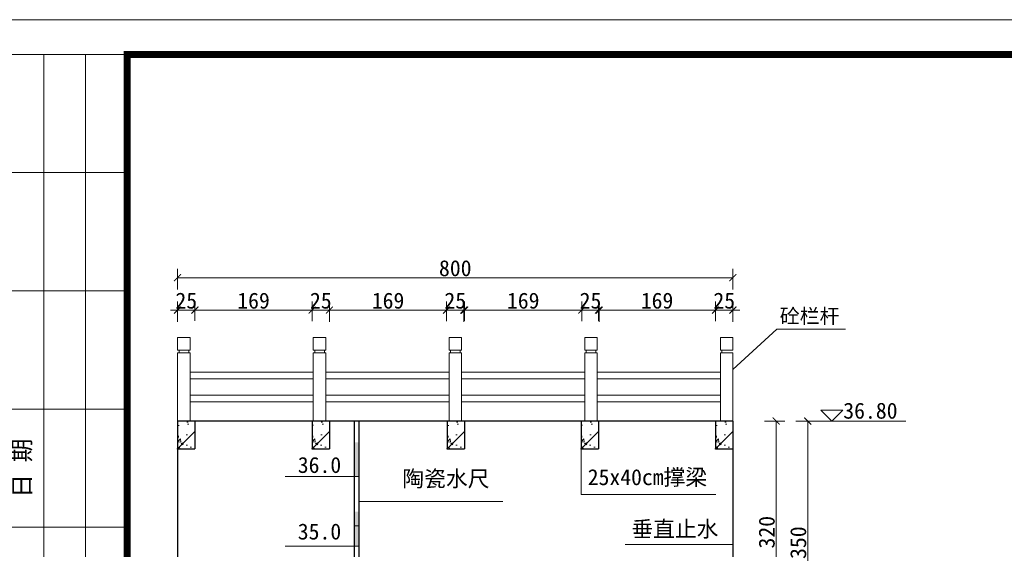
# Model space of a CAD drawing. Extents: x -27255 to 1448651, y 31034 to 8081248.
# Tile 291 of 580: x 584187 to 584328, y 3865146 to 3865222. Entities that reach past the tile are written whole.
import ezdxf

# ---------------------------------------------------------------- set-up
doc = ezdxf.new("R2010")
doc.units = 0
doc.header["$PDMODE"] = 32
doc.header["$PDSIZE"] = 0.2
doc.layers.get('0').update_dxf_attribs({"linetype": 'CONTINUOUS'})
doc.layers.get('Defpoints').update_dxf_attribs({"linetype": 'CONTINUOUS'})
for name, color, linetype, lineweight in [('0.09标注线', 3, 'CONTINUOUS', 9), ('0.13填充', 8, 'CONTINUOUS', 9), ('0.13文字', 3, 'CONTINUOUS', 13), ('0.30粗线', 7, 'CONTINUOUS', 30), ('图框', 7, 'CONTINUOUS', 20), ('细实线', 3, 'CONTINUOUS', 20)]:
    doc.layers.add(name, color=color, linetype=linetype, lineweight=lineweight)
doc.layers.add('设计线', color=11, linetype='CONTINUOUS')
doc.styles.add('-仿宋_GB2312', font='FangSong_GB2312.ttf')
doc.styles.add('宋体', font='FangSong_GB2312.ttf')
doc.dimstyles.new('zzzz STANDARD', dxfattribs={"dimtxt": 2.3, "dimasz": 1, "dimexe": 1.25, "dimexo": 1.5, "dimgap": 0.2, "dimtad": 1, "dimdec": 0, "dimlfac": 10, "dimzin": 0, "dimdsep": 46, "dimtxsty": '-仿宋_GB2312', "dimblk": 'ARCHTICK', "dimcen": 0.09, "dimadec": 0, "dimazin": 0, "dimtfac": 1, "dimtdec": 0, "dimtix": 1, "dimtmove": 2, "dimatfit": 3, "dimfxl": 1.7, "dimfxlon": 1, "dimtolj": 1, "dimtzin": 0, "dimlwd": 9, "dimlwe": 9, "dimarcsym": 0})

# ---------------------------------------------------------------- blocks, each defined once
blk = doc.blocks.new('_ARCHTICK')
at = {"color": 0, "linetype": 'ByBlock', "const_width": 0.15}
blk.add_lwpolyline([(-0.5, -0.5), (0.5, 0.5)], dxfattribs=at)
blk = doc.blocks.new('*D2861')
at = {"layer": '0.13文字', "color": 0, "linetype": 'Continuous', "lineweight": 9}
for p, q in [((584293.78, 3865164.21), (584296.73, 3865164.21)), ((584295.48, 3865132.22), (584295.48, 3865164.21)), ((584294.29, 3865132.22), (584296.73, 3865132.22))]:
    blk.add_line(p, q, dxfattribs=at)
at = {"layer": 'Defpoints', "color": 0, "linetype": 'Continuous', "lineweight": 13}
for p in [(584289.25, 3865164.21), (584295.48, 3865164.21), (584289.25, 3865132.22, -5.05)]:
    blk.add_point(p, dxfattribs=at)
at = {"layer": '0.13文字', "color": 0, "linetype": 'Continuous', "lineweight": 9}
for p, rotation in [((584295.48, 3865164.21), 90), ((584295.48, 3865132.22), 270)]:
    blk.add_blockref('_ARCHTICK', p, dxfattribs=dict(at, rotation=rotation))
at = {"layer": '0.13文字', "color": 0, "linetype": 'Continuous', "lineweight": 13, "insert": (584294.13, 3865148.21), "char_height": 2.3, "attachment_point": 5, "rotation": 90, "style": '-仿宋_GB2312'}
blk.add_mtext('\\A1;320', dxfattribs=at)
blk = doc.blocks.new('*D2862')
at = {"layer": '0.13文字', "color": 0, "linetype": 'Continuous', "lineweight": 9}
for p, q in [((584209.25, 3865180.18), (584208.25, 3865180.18)), ((584209.25, 3865178.48), (584209.25, 3865181.43)), ((584209.25, 3865180.18), (584211.75, 3865180.18)), ((584211.75, 3865178.63), (584211.75, 3865181.43)), ((584211.75, 3865180.18), (584212.75, 3865180.18))]:
    blk.add_line(p, q, dxfattribs=at)
at = {"layer": 'Defpoints', "color": 0, "linetype": 'Continuous', "lineweight": 13}
for p in [(584211.75, 3865180.18), (584209.25, 3865164.21), (584211.75, 3865164.21, 5.78)]:
    blk.add_point(p, dxfattribs=at)
at = {"layer": '0.13文字', "color": 0, "linetype": 'Continuous', "lineweight": 9}
blk.add_blockref('_ARCHTICK', (584209.25, 3865180.18), dxfattribs=at)
at = {"layer": '0.13文字', "color": 0, "linetype": 'Continuous', "lineweight": 9, "rotation": 180}
blk.add_blockref('_ARCHTICK', (584211.75, 3865180.18), dxfattribs=at)
at = {"layer": '0.13文字', "color": 0, "linetype": 'Continuous', "lineweight": 13, "insert": (584210.5, 3865181.53), "char_height": 2.3, "attachment_point": 5, "style": '-仿宋_GB2312'}
blk.add_mtext('\\A1;25', dxfattribs=at)
blk = doc.blocks.new('*D2863')
at = {"layer": '0.13文字', "color": 0, "linetype": 'Continuous', "lineweight": 9}
for p, q in [((584211.75, 3865178.63), (584211.75, 3865181.43)), ((584211.75, 3865180.18), (584228.63, 3865180.18)), ((584228.63, 3865178.6), (584228.63, 3865181.43))]:
    blk.add_line(p, q, dxfattribs=at)
at = {"layer": 'Defpoints', "color": 0, "linetype": 'Continuous', "lineweight": 13}
for p in [(584228.63, 3865180.18), (584211.75, 3865164.21, 5.78), (584228.63, 3865164.21, -5.05)]:
    blk.add_point(p, dxfattribs=at)
at = {"layer": '0.13文字', "color": 0, "linetype": 'Continuous', "lineweight": 9, "rotation": 180}
blk.add_blockref('_ARCHTICK', (584211.75, 3865180.18), dxfattribs=at)
at = {"layer": '0.13文字', "color": 0, "linetype": 'Continuous', "lineweight": 9}
blk.add_blockref('_ARCHTICK', (584228.63, 3865180.18), dxfattribs=at)
at = {"layer": '0.13文字', "color": 0, "linetype": 'Continuous', "lineweight": 13, "insert": (584220.19, 3865181.53), "char_height": 2.3, "attachment_point": 5, "style": '-仿宋_GB2312'}
blk.add_mtext('\\A1;169', dxfattribs=at)
blk = doc.blocks.new('*D2864')
at = {"layer": '0.13文字', "color": 0, "linetype": 'Continuous', "lineweight": 9}
for p, q in [((584228.63, 3865180.18), (584227.63, 3865180.18)), ((584228.63, 3865178.63), (584228.63, 3865181.43)), ((584228.63, 3865180.18), (584231.13, 3865180.18)), ((584231.13, 3865178.48), (584231.13, 3865181.43)), ((584231.13, 3865180.18), (584232.13, 3865180.18))]:
    blk.add_line(p, q, dxfattribs=at)
at = {"layer": 'Defpoints', "color": 0, "linetype": 'Continuous', "lineweight": 13}
for p in [(584231.13, 3865180.18), (584228.63, 3865164.21, -5.78), (584231.13, 3865164.21)]:
    blk.add_point(p, dxfattribs=at)
at = {"layer": '0.13文字', "color": 0, "linetype": 'Continuous', "lineweight": 9}
blk.add_blockref('_ARCHTICK', (584228.63, 3865180.18), dxfattribs=at)
at = {"layer": '0.13文字', "color": 0, "linetype": 'Continuous', "lineweight": 9, "rotation": 180}
blk.add_blockref('_ARCHTICK', (584231.13, 3865180.18), dxfattribs=at)
at = {"layer": '0.13文字', "color": 0, "linetype": 'Continuous', "lineweight": 13, "insert": (584229.88, 3865181.53), "char_height": 2.3, "attachment_point": 5, "style": '-仿宋_GB2312'}
blk.add_mtext('\\A1;25', dxfattribs=at)
blk = doc.blocks.new('*D2865')
at = {"layer": '0.13文字', "color": 0, "linetype": 'Continuous', "lineweight": 9}
for p, q in [((584209.25, 3865183.15), (584209.25, 3865186.1)), ((584289.25, 3865183.15), (584289.25, 3865186.1)), ((584289.25, 3865184.85), (584209.25, 3865184.85))]:
    blk.add_line(p, q, dxfattribs=at)
at = {"layer": 'Defpoints', "color": 0, "linetype": 'Continuous', "lineweight": 13}
for p in [(584209.25, 3865184.85), (584289.25, 3865164.21), (584209.25, 3865160.21)]:
    blk.add_point(p, dxfattribs=at)
at = {"layer": '0.13文字', "color": 0, "linetype": 'Continuous', "lineweight": 9, "rotation": 180}
blk.add_blockref('_ARCHTICK', (584209.25, 3865184.85), dxfattribs=at)
at = {"layer": '0.13文字', "color": 0, "linetype": 'Continuous', "lineweight": 9}
blk.add_blockref('_ARCHTICK', (584289.25, 3865184.85), dxfattribs=at)
at = {"layer": '0.13文字', "color": 0, "linetype": 'Continuous', "lineweight": 13, "insert": (584249.25, 3865186.2), "char_height": 2.3, "attachment_point": 5, "style": '-仿宋_GB2312'}
blk.add_mtext('\\A1;800', dxfattribs=at)
blk = doc.blocks.new('*D2866')
at = {"layer": '0.13文字', "color": 0, "linetype": 'Continuous', "lineweight": 9}
for p, q in [((584298.32, 3865164.21), (584301.27, 3865164.21)), ((584300.02, 3865164.21), (584300.02, 3865129.22)), ((584298.55, 3865129.22), (584301.27, 3865129.22))]:
    blk.add_line(p, q, dxfattribs=at)
at = {"layer": 'Defpoints', "color": 0, "linetype": 'Continuous', "lineweight": 13}
for p in [(584289.25, 3865164.21), (584289.25, 3865129.22, -5.05), (584300.02, 3865129.22)]:
    blk.add_point(p, dxfattribs=at)
at = {"layer": '0.13文字', "color": 0, "linetype": 'Continuous', "lineweight": 9}
for p, rotation in [((584300.02, 3865164.21), 90), ((584300.02, 3865129.22), 270)]:
    blk.add_blockref('_ARCHTICK', p, dxfattribs=dict(at, rotation=rotation))
at = {"layer": '0.13文字', "color": 0, "linetype": 'Continuous', "lineweight": 13, "insert": (584298.67, 3865146.71), "char_height": 2.3, "attachment_point": 5, "rotation": 90, "style": '-仿宋_GB2312'}
blk.add_mtext('\\A1;350', dxfattribs=at)
blk = doc.blocks.new('*D3008')
at = {"layer": '0.13文字', "color": 0, "linetype": 'Continuous', "lineweight": 9}
for p, q in [((584231.13, 3865178.63), (584231.13, 3865181.43)), ((584231.13, 3865180.18), (584248, 3865180.18)), ((584248, 3865178.6), (584248, 3865181.43))]:
    blk.add_line(p, q, dxfattribs=at)
at = {"layer": 'Defpoints', "color": 0, "linetype": 'Continuous', "lineweight": 13}
for p in [(584248, 3865180.18), (584231.13, 3865164.21, 5.78), (584248, 3865164.21, -5.05)]:
    blk.add_point(p, dxfattribs=at)
at = {"layer": '0.13文字', "color": 0, "linetype": 'Continuous', "lineweight": 9, "rotation": 180}
blk.add_blockref('_ARCHTICK', (584231.13, 3865180.18), dxfattribs=at)
at = {"layer": '0.13文字', "color": 0, "linetype": 'Continuous', "lineweight": 9}
blk.add_blockref('_ARCHTICK', (584248, 3865180.18), dxfattribs=at)
at = {"layer": '0.13文字', "color": 0, "linetype": 'Continuous', "lineweight": 13, "insert": (584239.57, 3865181.53), "char_height": 2.3, "attachment_point": 5, "style": '-仿宋_GB2312'}
blk.add_mtext('\\A1;169', dxfattribs=at)
blk = doc.blocks.new('*D3009')
at = {"layer": '0.13文字', "color": 0, "linetype": 'Continuous', "lineweight": 9}
for p, q in [((584248, 3865180.18), (584247, 3865180.18)), ((584248, 3865178.63), (584248, 3865181.43)), ((584248, 3865180.18), (584250.5, 3865180.18)), ((584250.5, 3865178.48), (584250.5, 3865181.43)), ((584250.5, 3865180.18), (584251.5, 3865180.18))]:
    blk.add_line(p, q, dxfattribs=at)
at = {"layer": 'Defpoints', "color": 0, "linetype": 'Continuous', "lineweight": 13}
for p in [(584250.5, 3865180.18), (584248, 3865164.21, -5.78), (584250.5, 3865164.21)]:
    blk.add_point(p, dxfattribs=at)
at = {"layer": '0.13文字', "color": 0, "linetype": 'Continuous', "lineweight": 9}
blk.add_blockref('_ARCHTICK', (584248, 3865180.18), dxfattribs=at)
at = {"layer": '0.13文字', "color": 0, "linetype": 'Continuous', "lineweight": 9, "rotation": 180}
blk.add_blockref('_ARCHTICK', (584250.5, 3865180.18), dxfattribs=at)
at = {"layer": '0.13文字', "color": 0, "linetype": 'Continuous', "lineweight": 13, "insert": (584249.25, 3865181.53), "char_height": 2.3, "attachment_point": 5, "style": '-仿宋_GB2312'}
blk.add_mtext('\\A1;25', dxfattribs=at)
blk = doc.blocks.new('*D3010')
at = {"layer": '0.13文字', "color": 0, "linetype": 'Continuous', "lineweight": 9}
for p, q in [((584250.6, 3865178.63), (584250.6, 3865181.43)), ((584250.6, 3865180.18), (584267.48, 3865180.18)), ((584267.48, 3865178.6), (584267.48, 3865181.43))]:
    blk.add_line(p, q, dxfattribs=at)
at = {"layer": 'Defpoints', "color": 0, "linetype": 'Continuous', "lineweight": 13}
for p in [(584267.48, 3865180.18), (584250.6, 3865164.21, 5.78), (584267.48, 3865164.21, -5.05)]:
    blk.add_point(p, dxfattribs=at)
at = {"layer": '0.13文字', "color": 0, "linetype": 'Continuous', "lineweight": 9, "rotation": 180}
blk.add_blockref('_ARCHTICK', (584250.6, 3865180.18), dxfattribs=at)
at = {"layer": '0.13文字', "color": 0, "linetype": 'Continuous', "lineweight": 9}
blk.add_blockref('_ARCHTICK', (584267.48, 3865180.18), dxfattribs=at)
at = {"layer": '0.13文字', "color": 0, "linetype": 'Continuous', "lineweight": 13, "insert": (584259.04, 3865181.53), "char_height": 2.3, "attachment_point": 5, "style": '-仿宋_GB2312'}
blk.add_mtext('\\A1;169', dxfattribs=at)
blk = doc.blocks.new('*D3011')
at = {"layer": '0.13文字', "color": 0, "linetype": 'Continuous', "lineweight": 9}
for p, q in [((584267.48, 3865180.18), (584266.48, 3865180.18)), ((584267.48, 3865178.63), (584267.48, 3865181.43)), ((584267.48, 3865180.18), (584269.98, 3865180.18)), ((584269.98, 3865178.48), (584269.98, 3865181.43)), ((584269.98, 3865180.18), (584270.98, 3865180.18))]:
    blk.add_line(p, q, dxfattribs=at)
at = {"layer": 'Defpoints', "color": 0, "linetype": 'Continuous', "lineweight": 13}
for p in [(584269.98, 3865180.18), (584267.48, 3865164.21, -5.78), (584269.98, 3865164.21)]:
    blk.add_point(p, dxfattribs=at)
at = {"layer": '0.13文字', "color": 0, "linetype": 'Continuous', "lineweight": 9}
blk.add_blockref('_ARCHTICK', (584267.48, 3865180.18), dxfattribs=at)
at = {"layer": '0.13文字', "color": 0, "linetype": 'Continuous', "lineweight": 9, "rotation": 180}
blk.add_blockref('_ARCHTICK', (584269.98, 3865180.18), dxfattribs=at)
at = {"layer": '0.13文字', "color": 0, "linetype": 'Continuous', "lineweight": 13, "insert": (584268.73, 3865181.53), "char_height": 2.3, "attachment_point": 5, "style": '-仿宋_GB2312'}
blk.add_mtext('\\A1;25', dxfattribs=at)
blk = doc.blocks.new('*D3012')
at = {"layer": '0.13文字', "color": 0, "linetype": 'Continuous', "lineweight": 9}
for p, q in [((584269.88, 3865178.63), (584269.88, 3865181.43)), ((584269.88, 3865180.18), (584286.75, 3865180.18)), ((584286.75, 3865178.6), (584286.75, 3865181.43))]:
    blk.add_line(p, q, dxfattribs=at)
at = {"layer": 'Defpoints', "color": 0, "linetype": 'Continuous', "lineweight": 13}
for p in [(584286.75, 3865180.18), (584269.88, 3865164.21, 5.78), (584286.75, 3865164.21, -5.05)]:
    blk.add_point(p, dxfattribs=at)
at = {"layer": '0.13文字', "color": 0, "linetype": 'Continuous', "lineweight": 9, "rotation": 180}
blk.add_blockref('_ARCHTICK', (584269.88, 3865180.18), dxfattribs=at)
at = {"layer": '0.13文字', "color": 0, "linetype": 'Continuous', "lineweight": 9}
blk.add_blockref('_ARCHTICK', (584286.75, 3865180.18), dxfattribs=at)
at = {"layer": '0.13文字', "color": 0, "linetype": 'Continuous', "lineweight": 13, "insert": (584278.32, 3865181.53), "char_height": 2.3, "attachment_point": 5, "style": '-仿宋_GB2312'}
blk.add_mtext('\\A1;169', dxfattribs=at)
blk = doc.blocks.new('*D3013')
at = {"layer": '0.13文字', "color": 0, "linetype": 'Continuous', "lineweight": 9}
for p, q in [((584286.75, 3865180.18), (584285.75, 3865180.18)), ((584286.75, 3865178.63), (584286.75, 3865181.43)), ((584286.75, 3865180.18), (584289.25, 3865180.18)), ((584289.25, 3865178.48), (584289.25, 3865181.43)), ((584289.25, 3865180.18), (584290.25, 3865180.18))]:
    blk.add_line(p, q, dxfattribs=at)
at = {"layer": 'Defpoints', "color": 0, "linetype": 'Continuous', "lineweight": 13}
for p in [(584289.25, 3865180.18), (584286.75, 3865164.21, -5.78), (584289.25, 3865164.21)]:
    blk.add_point(p, dxfattribs=at)
at = {"layer": '0.13文字', "color": 0, "linetype": 'Continuous', "lineweight": 9}
blk.add_blockref('_ARCHTICK', (584286.75, 3865180.18), dxfattribs=at)
at = {"layer": '0.13文字', "color": 0, "linetype": 'Continuous', "lineweight": 9, "rotation": 180}
blk.add_blockref('_ARCHTICK', (584289.25, 3865180.18), dxfattribs=at)
at = {"layer": '0.13文字', "color": 0, "linetype": 'Continuous', "lineweight": 13, "insert": (584288, 3865181.53), "char_height": 2.3, "attachment_point": 5, "style": '-仿宋_GB2312'}
blk.add_mtext('\\A1;25', dxfattribs=at)
blk = doc.blocks.new('d4trtg')
at = {"lineweight": 0}
blk.add_line((653868.4, 3902577.3), (658071.2, 3902577.3), dxfattribs=at)
for p, q in [((654118.6, 3902527.3), (653938.4, 3902527.3)), ((653998.5, 3902527.3), (653998.5, 3901506.6)), ((654058.5, 3902527.3), (654058.5, 3901506.6)), ((654118.6, 3902357.2), (653938.4, 3902357.2)), ((654118.6, 3902187.1), (653938.4, 3902187.1)), ((654118.6, 3902017), (653938.4, 3902017)), ((654118.6, 3901846.8), (653938.4, 3901846.8))]:
    blk.add_line(p, q)
at = {"lineweight": 0, "const_width": 10}
blk.add_lwpolyline([(654118.6, 3902527.3), (658021.2, 3902527.3), (658021.2, 3899655.4), (654118.6, 3899655.4)], close=True, dxfattribs=at)
at = {"insert": (653968.5, 3901931.9), "char_height": 25.02, "attachment_point": 5, "rotation": 90, "style": '宋体'}
blk.add_mtext('日 期', dxfattribs=at)

msp = doc.modelspace()

# ---------------------------------------------------------------- hatches: boundary and pattern name
at = {"layer": '0.13填充', "ltscale": 0.005}
h = msp.add_hatch(dxfattribs=at)
h.set_pattern_fill('ANSI31', color=256, scale=13, style=0)
h.set_pattern_definition([(45, (584209.254, 3865160.207), (-29.186, 29.186), [])])
h.paths.add_polyline_path([(584209.25394, 3865162.2075), (584209.25394, 3865160.2075), (584211.75394, 3865160.2075), (584211.75394, 3865162.2075)])
h.paths.add_polyline_path([(584211.75394, 3865162.2075), (584211.75394, 3865163.21481), (584209.25394, 3865163.21481), (584209.25394, 3865162.2075)])
h.paths.add_polyline_path([(584211.75394, 3865163.21481), (584211.75394, 3865164.2075), (584209.25394, 3865164.2075), (584209.25394, 3865163.21481)])
h = msp.add_hatch(dxfattribs=at)
h.set_pattern_fill('ANSI31', color=256, scale=13, style=0)
h.set_pattern_definition([(45, (584228.63, 3865160.215), (-29.186, 29.186), [])])
h.paths.add_polyline_path([(584228.62894, 3865162.21481), (584228.62894, 3865160.21481), (584231.12894, 3865160.21481), (584231.12894, 3865162.21481)])
h.paths.add_polyline_path([(584231.12894, 3865162.21481), (584231.12894, 3865163.22213), (584228.62894, 3865163.22213), (584228.62894, 3865162.21481)])
h.paths.add_polyline_path([(584231.12894, 3865163.22213), (584231.12894, 3865164.21481), (584228.62894, 3865164.21481), (584228.62894, 3865163.22213)])
h = msp.add_hatch(dxfattribs=at)
h.set_pattern_fill('ANSI31', color=256, scale=13, style=0)
h.set_pattern_definition([(45, (584248.104, 3865160.207), (-29.186, 29.186), [])])
h.paths.add_polyline_path([(584248.10394, 3865162.2075), (584248.10394, 3865160.2075), (584250.60394, 3865160.2075), (584250.60394, 3865162.2075)])
h.paths.add_polyline_path([(584250.60394, 3865162.2075), (584250.60394, 3865163.21481), (584248.10394, 3865163.21481), (584248.10394, 3865162.2075)])
h.paths.add_polyline_path([(584250.60394, 3865163.21481), (584250.60394, 3865164.2075), (584248.10394, 3865164.2075), (584248.10394, 3865163.21481)])
h = msp.add_hatch(dxfattribs=at)
h.set_pattern_fill('ANSI31', color=256, scale=13, style=0)
h.set_pattern_definition([(45, (584267.38, 3865160.215), (-29.186, 29.186), [])])
h.paths.add_polyline_path([(584267.37894, 3865162.21481), (584267.37894, 3865160.21481), (584269.87894, 3865160.21481), (584269.87894, 3865162.21481)])
h.paths.add_polyline_path([(584269.87894, 3865162.21481), (584269.87894, 3865163.22213), (584267.37894, 3865163.22213), (584267.37894, 3865162.21481)])
h.paths.add_polyline_path([(584269.87894, 3865163.22213), (584269.87894, 3865164.21481), (584267.37894, 3865164.21481), (584267.37894, 3865163.22213)])
h = msp.add_hatch(dxfattribs=at)
h.set_pattern_fill('ANSI31', color=256, scale=13, style=0)
h.set_pattern_definition([(45, (584286.754, 3865160.207), (-29.186, 29.186), [])])
h.paths.add_polyline_path([(584286.75394, 3865162.2075), (584286.75394, 3865160.2075), (584289.25394, 3865160.2075), (584289.25394, 3865162.2075)])
h.paths.add_polyline_path([(584289.25394, 3865162.2075), (584289.25394, 3865163.21481), (584286.75394, 3865163.21481), (584286.75394, 3865162.2075)])
h.paths.add_polyline_path([(584289.25394, 3865163.21481), (584289.25394, 3865164.2075), (584286.75394, 3865164.2075), (584286.75394, 3865163.21481)])
at = {"layer": '0.13填充'}
for points in [[(584235.36657, 3865161.14908), (584234.66657, 3865161.14908), (584234.66657, 3865156.14908), (584235.36657, 3865156.14908)], [(584235.36657, 3865151.14908), (584234.66657, 3865151.14908), (584234.66657, 3865146.14908), (584235.36657, 3865146.14908)]]:
    msp.add_hatch(color=256, dxfattribs=at).paths.add_polyline_path(points)
at = {"layer": '0.13文字', "linetype": 'Continuous', "lineweight": 13}
h = msp.add_hatch(dxfattribs=at)
h.set_pattern_fill('AR-CONC', color=256, scale=0.02, style=0)
h.set_pattern_definition([(50, (584209.254, 3865160.2075), (3.6437, -0.3188), [0.381, -4.191]), (355, (584209.254, 3865160.2075), (-0.705, 3.821), [0.3048, -3.3528]), (100.45, (584209.5576, 3865160.181), (2.9389, 3.5023), [0.3238, -3.5618]), (46.18, (584209.254, 3865161.2235), (5.4216, -0.841), [0.5715, -6.2865]), (96.64, (584209.706, 3865161.1534), (4.748, 4.9485), [0.4857, -5.3427]), (351.18, (584209.254, 3865161.2235), (4.748, 4.9485), [0.4572, -5.0292]), (21, (584209.762, 3865160.9695), (3.0323, -2.0453), [0.381, -4.191]), (326, (584209.762, 3865160.9695), (1.236, 3.6838), [0.3048, -3.3528]), (71.45, (584210.0146, 3865160.799), (4.2683, 1.6385), [0.3238, -3.5618]), (37.5, (584209.254, 3865160.2075), (0.06177, 1.6911), [0, -3.31216, 0, -3.4036, 0, -3.3655]), (7.5, (584209.254, 3865160.2075), (1.3364, 2.0036), [0, -1.94056, 0, -3.23596, 0, -1.2827]), (327.5, (584208.1211, 3865160.2075), (2.7118, -0.11457), [0, -1.27, 0, -3.9624, 0, -5.2578]), (317.5, (584207.613, 3865160.2075), (2.9626, 0.5085), [0, -1.651, 0, -2.63144, 0, -3.7338])])
h.paths.add_polyline_path([(584211.75394, 3865162.2075), (584209.25394, 3865162.2075), (584209.25394, 3865160.2075), (584211.75394, 3865160.2075)])
h.paths.add_polyline_path([(584211.75394, 3865163.21481), (584209.25394, 3865163.21481), (584209.25394, 3865162.2075), (584211.75394, 3865162.2075)])
h.paths.add_polyline_path([(584211.75394, 3865164.2075), (584209.25394, 3865164.2075), (584209.25394, 3865163.21481), (584211.75394, 3865163.21481)])
h = msp.add_hatch(dxfattribs=at)
h.set_pattern_fill('AR-CONC', color=256, scale=0.02, style=0)
h.set_pattern_definition([(50, (584228.629, 3865160.2148), (3.6437, -0.3188), [0.381, -4.191]), (355, (584228.629, 3865160.215), (-0.705, 3.821), [0.3048, -3.3528]), (100.45, (584228.9326, 3865160.1882), (2.9389, 3.5023), [0.3238, -3.5618]), (46.18, (584228.629, 3865161.231), (5.4216, -0.841), [0.5715, -6.2865]), (96.64, (584229.081, 3865161.161), (4.748, 4.9485), [0.4857, -5.3427]), (351.18, (584228.629, 3865161.231), (4.748, 4.9485), [0.4572, -5.0292]), (21, (584229.137, 3865160.9768), (3.0323, -2.0453), [0.381, -4.191]), (326, (584229.137, 3865160.977), (1.236, 3.6838), [0.3048, -3.3528]), (71.45, (584229.3896, 3865160.8064), (4.2683, 1.6385), [0.3238, -3.5618]), (37.5, (584228.629, 3865160.2148), (0.06177, 1.6911), [0, -3.31216, 0, -3.4036, 0, -3.3655]), (7.5, (584228.629, 3865160.2148), (1.3364, 2.0036), [0, -1.94056, 0, -3.23596, 0, -1.2827]), (327.5, (584227.4961, 3865160.2148), (2.7118, -0.11457), [0, -1.27, 0, -3.9624, 0, -5.2578]), (317.5, (584226.988, 3865160.2148), (2.9626, 0.5085), [0, -1.651, 0, -2.63144, 0, -3.7338])])
h.paths.add_polyline_path([(584231.12894, 3865162.21481), (584228.62894, 3865162.21481), (584228.62894, 3865160.21481), (584231.12894, 3865160.21481)])
h.paths.add_polyline_path([(584231.12894, 3865163.22213), (584228.62894, 3865163.22213), (584228.62894, 3865162.21481), (584231.12894, 3865162.21481)])
h.paths.add_polyline_path([(584231.12894, 3865164.21481), (584228.62894, 3865164.21481), (584228.62894, 3865163.22213), (584231.12894, 3865163.22213)])
h = msp.add_hatch(dxfattribs=at)
h.set_pattern_fill('AR-CONC', color=256, scale=0.02, style=0)
h.set_pattern_definition([(50, (584248.104, 3865160.2075), (3.6437, -0.3188), [0.381, -4.191]), (355, (584248.104, 3865160.2075), (-0.705, 3.821), [0.3048, -3.3528]), (100.45, (584248.4076, 3865160.181), (2.9389, 3.5023), [0.3238, -3.5618]), (46.18, (584248.104, 3865161.2235), (5.4216, -0.841), [0.5715, -6.2865]), (96.64, (584248.556, 3865161.1534), (4.748, 4.9485), [0.4857, -5.3427]), (351.18, (584248.104, 3865161.2235), (4.748, 4.9485), [0.4572, -5.0292]), (21, (584248.612, 3865160.9695), (3.0323, -2.0453), [0.381, -4.191]), (326, (584248.612, 3865160.9695), (1.236, 3.6838), [0.3048, -3.3528]), (71.45, (584248.8646, 3865160.799), (4.2683, 1.6385), [0.3238, -3.5618]), (37.5, (584248.104, 3865160.2075), (0.06177, 1.6911), [0, -3.31216, 0, -3.4036, 0, -3.3655]), (7.5, (584248.104, 3865160.2075), (1.3364, 2.0036), [0, -1.94056, 0, -3.23596, 0, -1.2827]), (327.5, (584246.9711, 3865160.2075), (2.7118, -0.11457), [0, -1.27, 0, -3.9624, 0, -5.2578]), (317.5, (584246.463, 3865160.2075), (2.9626, 0.5085), [0, -1.651, 0, -2.63144, 0, -3.7338])])
h.paths.add_polyline_path([(584250.60394, 3865162.2075), (584248.10394, 3865162.2075), (584248.10394, 3865160.2075), (584250.60394, 3865160.2075)])
h.paths.add_polyline_path([(584250.60394, 3865163.21481), (584248.10394, 3865163.21481), (584248.10394, 3865162.2075), (584250.60394, 3865162.2075)])
h.paths.add_polyline_path([(584250.60394, 3865164.2075), (584248.10394, 3865164.2075), (584248.10394, 3865163.21481), (584250.60394, 3865163.21481)])
h = msp.add_hatch(dxfattribs=at)
h.set_pattern_fill('AR-CONC', color=256, scale=0.02, style=0)
h.set_pattern_definition([(50, (584267.379, 3865160.2148), (3.6437, -0.3188), [0.381, -4.191]), (355, (584267.379, 3865160.215), (-0.705, 3.821), [0.3048, -3.3528]), (100.45, (584267.6826, 3865160.1882), (2.9389, 3.5023), [0.3238, -3.5618]), (46.18, (584267.379, 3865161.231), (5.4216, -0.841), [0.5715, -6.2865]), (96.64, (584267.831, 3865161.161), (4.748, 4.9485), [0.4857, -5.3427]), (351.18, (584267.379, 3865161.231), (4.748, 4.9485), [0.4572, -5.0292]), (21, (584267.887, 3865160.9768), (3.0323, -2.0453), [0.381, -4.191]), (326, (584267.887, 3865160.977), (1.236, 3.6838), [0.3048, -3.3528]), (71.45, (584268.1396, 3865160.8064), (4.2683, 1.6385), [0.3238, -3.5618]), (37.5, (584267.379, 3865160.2148), (0.06177, 1.6911), [0, -3.31216, 0, -3.4036, 0, -3.3655]), (7.5, (584267.379, 3865160.2148), (1.3364, 2.0036), [0, -1.94056, 0, -3.23596, 0, -1.2827]), (327.5, (584266.2461, 3865160.2148), (2.7118, -0.11457), [0, -1.27, 0, -3.9624, 0, -5.2578]), (317.5, (584265.738, 3865160.2148), (2.9626, 0.5085), [0, -1.651, 0, -2.63144, 0, -3.7338])])
h.paths.add_polyline_path([(584269.87894, 3865162.21481), (584267.37894, 3865162.21481), (584267.37894, 3865160.21481), (584269.87894, 3865160.21481)])
h.paths.add_polyline_path([(584269.87894, 3865163.22213), (584267.37894, 3865163.22213), (584267.37894, 3865162.21481), (584269.87894, 3865162.21481)])
h.paths.add_polyline_path([(584269.87894, 3865164.21481), (584267.37894, 3865164.21481), (584267.37894, 3865163.22213), (584269.87894, 3865163.22213)])
h = msp.add_hatch(dxfattribs=at)
h.set_pattern_fill('AR-CONC', color=256, scale=0.02, style=0)
h.set_pattern_definition([(50, (584286.754, 3865160.2075), (3.6437, -0.3188), [0.381, -4.191]), (355, (584286.754, 3865160.2075), (-0.705, 3.821), [0.3048, -3.3528]), (100.45, (584287.0576, 3865160.181), (2.9389, 3.5023), [0.3238, -3.5618]), (46.18, (584286.754, 3865161.2235), (5.4216, -0.841), [0.5715, -6.2865]), (96.64, (584287.206, 3865161.1534), (4.748, 4.9485), [0.4857, -5.3427]), (351.18, (584286.754, 3865161.2235), (4.748, 4.9485), [0.4572, -5.0292]), (21, (584287.262, 3865160.9695), (3.0323, -2.0453), [0.381, -4.191]), (326, (584287.262, 3865160.9695), (1.236, 3.6838), [0.3048, -3.3528]), (71.45, (584287.5146, 3865160.799), (4.2683, 1.6385), [0.3238, -3.5618]), (37.5, (584286.754, 3865160.2075), (0.06177, 1.6911), [0, -3.31216, 0, -3.4036, 0, -3.3655]), (7.5, (584286.754, 3865160.2075), (1.3364, 2.0036), [0, -1.94056, 0, -3.23596, 0, -1.2827]), (327.5, (584285.6211, 3865160.2075), (2.7118, -0.11457), [0, -1.27, 0, -3.9624, 0, -5.2578]), (317.5, (584285.113, 3865160.2075), (2.9626, 0.5085), [0, -1.651, 0, -2.63144, 0, -3.7338])])
h.paths.add_polyline_path([(584289.25394, 3865162.2075), (584286.75394, 3865162.2075), (584286.75394, 3865160.2075), (584289.25394, 3865160.2075)])
h.paths.add_polyline_path([(584289.25394, 3865163.21481), (584286.75394, 3865163.21481), (584286.75394, 3865162.2075), (584289.25394, 3865162.2075)])
h.paths.add_polyline_path([(584289.25394, 3865164.2075), (584286.75394, 3865164.2075), (584286.75394, 3865163.21481), (584289.25394, 3865163.21481)])

# ---------------------------------------------------------------- linework, layer by layer
at = {"layer": '0.09标注线'}
for p, q in [((584295.57249, 3865177.42618), (584289.25394, 3865171.6275)), ((584295.57249, 3865177.42618), (584305.44912, 3865177.42618)), ((584224.74431, 3865156.21481), (584234.66657, 3865156.21481)), ((584267.37894, 3865153.62012, -5.05357), (584286.77575, 3865153.62012, -5.05357)), ((584235.36657, 3865152.65345), (584256.08563, 3865152.65345)), ((584224.74431, 3865146.21481, -5.05357), (584234.66657, 3865146.21481, -5.05357)), ((584273.73985, 3865146.46328, -5.00655), (584289.25394, 3865146.46328, -5.00655))]:
    msp.add_line(p, q, dxfattribs=at)
at = {"layer": '0.13填充'}
for p, q in [((584234.66657, 3865156.21481), (584235.36657, 3865156.21481)), ((584234.66657, 3865149.14908), (584235.36657, 3865149.14908)), ((584234.66657, 3865146.21481, -5.05357), (584235.36657, 3865146.21481, -5.05357))]:
    msp.add_line(p, q, dxfattribs=at)
at = {"layer": '0.13文字', "linetype": 'Continuous', "lineweight": 13}
for p, q in [((582175.00285, 3865221.97935), (587865.89025, 3865221.97935)), ((584267.37894, 3865153.62012, -5.05357), (584267.37894, 3865160.2075, -5.05357))]:
    msp.add_line(p, q, dxfattribs=at)
at = {"layer": '0.30粗线'}
for p, q in [((584209.25394, 3865164.21481), (584209.25394, 3865119.22213)), ((584289.25394, 3865164.21481), (584209.25394, 3865164.21481)), ((584209.25394, 3865164.2075), (584209.25394, 3865160.2075)), ((584211.75394, 3865164.2075, 5.77632), (584211.75394, 3865160.2075, 5.77632)), ((584228.62894, 3865164.21481, -5.05357), (584228.62894, 3865160.21481, -5.05357)), ((584231.12894, 3865164.21481, 0.72274), (584231.12894, 3865160.21481, 0.72274)), ((584234.66657, 3865164.21481, -5.05357), (584234.66657, 3865129.21481, -5.05357)), ((584235.36657, 3865164.21481, -5.05357), (584235.36657, 3865129.21481, -5.05357)), ((584248.10394, 3865164.2075, -5.05357), (584248.10394, 3865160.2075, -5.05357)), ((584250.60394, 3865164.2075, 0.72274), (584250.60394, 3865160.2075, 0.72274)), ((584267.37894, 3865164.21481, -5.05357), (584267.37894, 3865160.21481, -5.05357)), ((584269.87894, 3865164.21481, 0.72274), (584269.87894, 3865160.21481, 0.72274)), ((584286.75394, 3865164.2075, -5.77632), (584286.75394, 3865160.2075, -5.77632)), ((584289.25394, 3865164.21481, -4.97591), (584289.25394, 3865119.22213, -5.05357)), ((584289.25394, 3865164.2075), (584289.25394, 3865160.2075)), ((584209.25394, 3865160.2075, 5.77632), (584211.75394, 3865160.2075, 5.77632)), ((584228.62894, 3865160.21481, 0.72274), (584231.12894, 3865160.21481, 0.72274)), ((584248.10394, 3865160.2075, 0.72274), (584250.60394, 3865160.2075, 0.72274)), ((584267.37894, 3865160.21481, 0.72274), (584269.87894, 3865160.21481, 0.72274)), ((584286.75394, 3865160.2075), (584289.25394, 3865160.2075))]:
    msp.add_line(p, q, dxfattribs=at)
at = {"layer": '细实线', "lineweight": 13}
msp.add_line((584301.27017, 3865164.21481, 0), (584314.13773, 3865164.21481, 0), dxfattribs=at)
at = {"layer": '细实线', "lineweight": 13, "elevation": 0}
msp.add_lwpolyline([(584303.48422, 3865164.21481), (584301.90161, 3865165.79743), (584305.06684, 3865165.79743), (584303.48422, 3865164.21481)], close=True, dxfattribs=at)
at = {"layer": '设计线', "linetype": 'Continuous', "lineweight": 13}
for p, q in [((584209.25394, 3865174.41481), (584209.25394, 3865176.21481)), ((584209.25394, 3865176.21481), (584211.05394, 3865176.21481)), ((584209.25394, 3865174.41481), (584209.25394, 3865176.21481)), ((584209.25394, 3865176.21481), (584211.05394, 3865176.21481)), ((584209.25394, 3865174.41481), (584209.25394, 3865176.21481)), ((584209.25394, 3865176.21481), (584211.05394, 3865176.21481)), ((584211.05394, 3865174.41481), (584211.05394, 3865176.21481)), ((584211.05394, 3865174.41481), (584211.05394, 3865176.21481)), ((584211.05394, 3865174.41481), (584211.05394, 3865176.21481)), ((584228.80394, 3865174.41481), (584228.80394, 3865176.21481)), ((584228.80394, 3865176.21481), (584230.60394, 3865176.21481)), ((584228.80394, 3865174.41481), (584228.80394, 3865176.21481)), ((584228.80394, 3865176.21481), (584230.60394, 3865176.21481)), ((584228.80394, 3865174.41481), (584228.80394, 3865176.21481)), ((584228.80394, 3865176.21481), (584230.60394, 3865176.21481)), ((584230.60394, 3865174.41481), (584230.60394, 3865176.21481)), ((584230.60394, 3865174.41481), (584230.60394, 3865176.21481)), ((584230.60394, 3865174.41481), (584230.60394, 3865176.21481)), ((584248.35394, 3865174.41481), (584248.35394, 3865176.21481)), ((584248.35394, 3865176.21481), (584250.15394, 3865176.21481)), ((584248.35394, 3865174.41481), (584248.35394, 3865176.21481)), ((584248.35394, 3865176.21481), (584250.15394, 3865176.21481)), ((584248.35394, 3865174.41481), (584248.35394, 3865176.21481)), ((584248.35394, 3865176.21481), (584250.15394, 3865176.21481)), ((584250.15394, 3865174.41481), (584250.15394, 3865176.21481)), ((584250.15394, 3865174.41481), (584250.15394, 3865176.21481)), ((584250.15394, 3865174.41481), (584250.15394, 3865176.21481)), ((584267.90394, 3865174.41481), (584267.90394, 3865176.21481)), ((584267.90394, 3865176.21481), (584269.70394, 3865176.21481)), ((584267.90394, 3865174.41481), (584267.90394, 3865176.21481)), ((584267.90394, 3865176.21481), (584269.70394, 3865176.21481)), ((584267.90394, 3865174.41481), (584267.90394, 3865176.21481)), ((584267.90394, 3865176.21481), (584269.70394, 3865176.21481)), ((584269.70394, 3865174.41481), (584269.70394, 3865176.21481)), ((584269.70394, 3865174.41481), (584269.70394, 3865176.21481)), ((584269.70394, 3865174.41481), (584269.70394, 3865176.21481)), ((584287.45394, 3865174.41481), (584287.45394, 3865176.21481)), ((584287.45394, 3865176.21481), (584289.25394, 3865176.21481)), ((584287.45394, 3865174.41481), (584287.45394, 3865176.21481)), ((584287.45394, 3865176.21481), (584289.25394, 3865176.21481)), ((584287.45394, 3865174.41481), (584287.45394, 3865176.21481)), ((584287.45394, 3865176.21481), (584289.25394, 3865176.21481)), ((584289.25394, 3865174.41481), (584289.25394, 3865176.21481)), ((584289.25394, 3865174.41481), (584289.25394, 3865176.21481)), ((584289.25394, 3865174.41481), (584289.25394, 3865176.21481)), ((584289.25394, 3865174.41481), (584289.25394, 3865176.21481)), ((584289.25394, 3865174.41481), (584289.25394, 3865176.21481)), ((584289.25394, 3865174.41481), (584289.25394, 3865176.21481)), ((584209.25394, 3865174.41481), (584211.05394, 3865174.41481)), ((584209.25394, 3865174.41481), (584211.05394, 3865174.41481)), ((584209.25394, 3865174.41481), (584211.05394, 3865174.41481)), ((584209.45394, 3865174.01481), (584209.45394, 3865174.41481)), ((584209.45394, 3865174.01481), (584209.45394, 3865174.41481)), ((584209.45394, 3865174.01481), (584209.45394, 3865174.41481)), ((584210.85394, 3865174.01481), (584210.85394, 3865174.41481)), ((584210.85394, 3865174.01481), (584210.85394, 3865174.41481)), ((584210.85394, 3865174.01481), (584210.85394, 3865174.41481)), ((584228.80394, 3865174.41481), (584230.60394, 3865174.41481)), ((584228.80394, 3865174.41481), (584230.60394, 3865174.41481)), ((584228.80394, 3865174.41481), (584230.60394, 3865174.41481)), ((584229.00394, 3865174.01481), (584229.00394, 3865174.41481)), ((584229.00394, 3865174.01481), (584229.00394, 3865174.41481)), ((584229.00394, 3865174.01481), (584229.00394, 3865174.41481)), ((584230.40394, 3865174.01481), (584230.40394, 3865174.41481)), ((584230.40394, 3865174.01481), (584230.40394, 3865174.41481)), ((584230.40394, 3865174.01481), (584230.40394, 3865174.41481)), ((584248.35394, 3865174.41481), (584250.15394, 3865174.41481)), ((584248.35394, 3865174.41481), (584250.15394, 3865174.41481)), ((584248.35394, 3865174.41481), (584250.15394, 3865174.41481)), ((584248.55394, 3865174.01481), (584248.55394, 3865174.41481)), ((584248.55394, 3865174.01481), (584248.55394, 3865174.41481)), ((584248.55394, 3865174.01481), (584248.55394, 3865174.41481)), ((584249.95394, 3865174.01481), (584249.95394, 3865174.41481)), ((584249.95394, 3865174.01481), (584249.95394, 3865174.41481)), ((584249.95394, 3865174.01481), (584249.95394, 3865174.41481)), ((584267.90394, 3865174.41481), (584269.70394, 3865174.41481)), ((584267.90394, 3865174.41481), (584269.70394, 3865174.41481)), ((584267.90394, 3865174.41481), (584269.70394, 3865174.41481)), ((584268.10394, 3865174.01481), (584268.10394, 3865174.41481)), ((584268.10394, 3865174.01481), (584268.10394, 3865174.41481)), ((584268.10394, 3865174.01481), (584268.10394, 3865174.41481)), ((584269.50394, 3865174.01481), (584269.50394, 3865174.41481)), ((584269.50394, 3865174.01481), (584269.50394, 3865174.41481)), ((584269.50394, 3865174.01481), (584269.50394, 3865174.41481)), ((584287.45394, 3865174.41481), (584289.25394, 3865174.41481)), ((584287.45394, 3865174.41481), (584289.25394, 3865174.41481)), ((584287.45394, 3865174.41481), (584289.25394, 3865174.41481)), ((584287.65394, 3865174.01481), (584287.65394, 3865174.41481)), ((584287.65394, 3865174.01481), (584287.65394, 3865174.41481)), ((584287.65394, 3865174.01481), (584287.65394, 3865174.41481)), ((584209.25394, 3865174.01481), (584211.05394, 3865174.01481)), ((584209.25394, 3865174.01481), (584209.25394, 3865164.21481)), ((584209.25394, 3865174.01481), (584211.05394, 3865174.01481)), ((584209.25394, 3865174.01481), (584209.25394, 3865164.21481)), ((584209.25394, 3865174.01481), (584211.05394, 3865174.01481)), ((584209.25394, 3865174.01481), (584209.25394, 3865164.21481)), ((584211.05394, 3865164.21481), (584211.05394, 3865174.01481)), ((584211.05394, 3865164.21481), (584211.05394, 3865174.01481)), ((584211.05394, 3865164.21481), (584211.05394, 3865174.01481)), ((584228.80394, 3865174.01481), (584230.60394, 3865174.01481)), ((584228.80394, 3865174.01481), (584228.80394, 3865164.21481)), ((584228.80394, 3865174.01481), (584230.60394, 3865174.01481)), ((584228.80394, 3865174.01481), (584228.80394, 3865164.21481)), ((584228.80394, 3865174.01481), (584230.60394, 3865174.01481)), ((584228.80394, 3865174.01481), (584228.80394, 3865164.21481)), ((584230.60394, 3865164.21481), (584230.60394, 3865174.01481)), ((584230.60394, 3865164.21481), (584230.60394, 3865174.01481)), ((584230.60394, 3865164.21481), (584230.60394, 3865174.01481)), ((584248.35394, 3865174.01481), (584250.15394, 3865174.01481)), ((584248.35394, 3865174.01481), (584248.35394, 3865164.21481)), ((584248.35394, 3865174.01481), (584250.15394, 3865174.01481)), ((584248.35394, 3865174.01481), (584248.35394, 3865164.21481)), ((584248.35394, 3865174.01481), (584250.15394, 3865174.01481)), ((584248.35394, 3865174.01481), (584248.35394, 3865164.21481)), ((584250.15394, 3865164.21481), (584250.15394, 3865174.01481)), ((584250.15394, 3865164.21481), (584250.15394, 3865174.01481)), ((584250.15394, 3865164.21481), (584250.15394, 3865174.01481)), ((584267.90394, 3865174.01481), (584269.70394, 3865174.01481)), ((584267.90394, 3865174.01481), (584267.90394, 3865164.21481)), ((584267.90394, 3865174.01481), (584269.70394, 3865174.01481)), ((584267.90394, 3865174.01481), (584267.90394, 3865164.21481)), ((584267.90394, 3865174.01481), (584269.70394, 3865174.01481)), ((584267.90394, 3865174.01481), (584267.90394, 3865164.21481)), ((584269.70394, 3865164.21481), (584269.70394, 3865174.01481)), ((584269.70394, 3865164.21481), (584269.70394, 3865174.01481)), ((584269.70394, 3865164.21481), (584269.70394, 3865174.01481)), ((584287.45394, 3865174.01481), (584289.25394, 3865174.01481)), ((584287.45394, 3865174.01481), (584287.45394, 3865164.21481)), ((584287.45394, 3865174.01481), (584289.25394, 3865174.01481)), ((584287.45394, 3865174.01481), (584287.45394, 3865164.21481)), ((584287.45394, 3865174.01481), (584289.25394, 3865174.01481)), ((584287.45394, 3865174.01481), (584287.45394, 3865164.21481)), ((584289.25394, 3865174.01481), (584289.25394, 3865164.21481)), ((584289.25394, 3865174.01481), (584289.25394, 3865164.21481)), ((584289.25394, 3865174.01481), (584289.25394, 3865164.21481)), ((584289.25394, 3865164.21481), (584289.25394, 3865174.01481)), ((584289.25394, 3865164.21481), (584289.25394, 3865174.01481)), ((584289.25394, 3865164.21481), (584289.25394, 3865174.01481)), ((584289.25394, 3865164.21481), (584289.25394, 3865173.12481)), ((584211.05394, 3865171.22847), (584228.80394, 3865171.22847)), ((584211.05394, 3865170.26783), (584228.80394, 3865170.26783)), ((584230.60394, 3865171.22847), (584248.35394, 3865171.22847)), ((584230.60394, 3865170.26783), (584248.35394, 3865170.26783)), ((584250.15394, 3865171.22847), (584267.90394, 3865171.22847)), ((584250.15394, 3865170.26783), (584267.90394, 3865170.26783)), ((584269.70394, 3865171.22847), (584287.45394, 3865171.22847)), ((584269.70394, 3865170.26783), (584287.45394, 3865170.26783)), ((584211.05394, 3865167.9618), (584228.80394, 3865167.9618)), ((584230.60394, 3865167.9618), (584248.35394, 3865167.9618)), ((584250.15394, 3865167.9618), (584267.90394, 3865167.9618)), ((584269.70394, 3865167.9618), (584287.45394, 3865167.9618)), ((584211.05394, 3865167.00116), (584228.80394, 3865167.00116)), ((584230.60394, 3865167.00116), (584248.35394, 3865167.00116)), ((584250.15394, 3865167.00116), (584267.90394, 3865167.00116)), ((584269.70394, 3865167.00116), (584287.45394, 3865167.00116))]:
    msp.add_line(p, q, dxfattribs=at)

# ---------------------------------------------------------------- block references
at = {"layer": '图框', "xscale": 0.09999999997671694, "yscale": 0.1000000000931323, "zscale": 0.1}
msp.add_blockref('d4trtg', (518790.11058, 3474964.24536), dxfattribs=at)

# ---------------------------------------------------------------- texts
at = {"layer": '0.09标注线', "style": '-仿宋_GB2312'}
for s, insert, char_height, width, attachment_point in [('砼栏杆', (584296.00459, 3865180.37077, 1.84961), 2.1, 35.0584014, 1), ('36.0', (584232.82049, 3865159.04403), 2.3, 19.1229125, 3), ('陶瓷水尺', (584254.18202, 3865157.07472), 2.3, 19.1229125, 3), ('25x40cm撑梁', (584268.33346, 3865157.28581, -0.90964), 2.296, 33.1197884, 1), ('35.0', (584232.82049, 3865149.46511), 2.3, 19.1229125, 3), ('垂直止水', (584287.15043, 3865149.82994, -5.00655), 2.296, 15.6807882, 3)]:
    msp.add_mtext(s, dxfattribs=dict(at, insert=insert, char_height=char_height, width=width, attachment_point=attachment_point))
at = {"layer": '细实线', "lineweight": 13, "insert": (584312.96605, 3865164.5183, 0), "char_height": 2.3, "width": 19.0909464, "attachment_point": 9, "style": '-仿宋_GB2312'}
msp.add_mtext('36.80', dxfattribs=at)

# ---------------------------------------------------------------- dimensions: what is measured, and where the dimension line sits
at = {"layer": '0.13文字', "linetype": 'Continuous', "lineweight": 13}
for base, p1, p2, picture, middle in [((584209.25394, 3865184.84522, 0), (584289.25394, 3865164.2075), (584209.25394, 3865160.2075), '*D2865', (584249.25394, 3865186.19522, 0)), ((584211.75394, 3865180.17895, 0), (584209.25394, 3865164.21481), (584211.75394, 3865164.2075, 5.77632), '*D2862', (584210.50394, 3865181.52895, 0)), ((584228.62894, 3865180.17895, 0), (584211.75394, 3865164.2075, 5.77632), (584228.62894, 3865164.2075, -5.05357), '*D2863', (584220.19144, 3865181.52895, 0)), ((584231.12894, 3865180.17895, 0.72274), (584228.62894, 3865164.2075, -5.05357), (584231.12894, 3865164.21481, 0.72274), '*D2864', (584229.87894, 3865181.52895, 0.72274)), ((584248.00394, 3865180.17895, -5.05357), (584231.12894, 3865164.2075, 0.72274), (584248.00394, 3865164.2075, -10.10715), '*D3008', (584239.56644, 3865181.52895, -5.05357)), ((584250.50394, 3865180.17895, -4.33083), (584248.00394, 3865164.2075, -10.10715), (584250.50394, 3865164.21481, -4.33083), '*D3009', (584249.25394, 3865181.52895, -4.33083)), ((584267.47894, 3865180.17895, -5.05357), (584250.60394, 3865164.2075, 0.72274), (584267.47894, 3865164.2075, -10.10715), '*D3010', (584259.04144, 3865181.52895, -5.05357)), ((584269.97894, 3865180.17895, -4.33083), (584267.47894, 3865164.2075, -10.10715), (584269.97894, 3865164.21481, -4.33083), '*D3011', (584268.72894, 3865181.52895, -4.33083)), ((584286.75394, 3865180.17895, -5.05357), (584269.87894, 3865164.2075, 0.72274), (584286.75394, 3865164.2075, -10.10715), '*D3012', (584278.31644, 3865181.52895, -5.05357)), ((584289.25394, 3865180.17895, -4.33083), (584286.75394, 3865164.2075, -10.10715), (584289.25394, 3865164.21481, -4.33083), '*D3013', (584288.00394, 3865181.52895, -4.33083))]:
    dim = msp.add_linear_dim(base=base, p1=p1, p2=p2, dimstyle='zzzz STANDARD', dxfattribs=at)
    dim.commit()
    dim.dimension.update_dxf_attribs({"geometry": picture, "text_midpoint": middle})
for base, p1, p2, picture, middle in [((584295.4828, 3865164.2075, 0), (584289.25394, 3865132.22213, -5.05357), (584289.25394, 3865164.2075), '*D2861', (584294.1328, 3865148.21481, 0)), ((584300.02017, 3865129.22213, 0), (584289.25394, 3865164.2075), (584289.25394, 3865129.22213, -5.05357), '*D2866', (584298.67017, 3865146.71481, 0))]:
    dim = msp.add_linear_dim(base=base, p1=p1, p2=p2, angle=90, dimstyle='zzzz STANDARD', dxfattribs=at)
    dim.commit()
    dim.dimension.update_dxf_attribs({"geometry": picture, "text_midpoint": middle})

doc.saveas('drawing.dxf')
